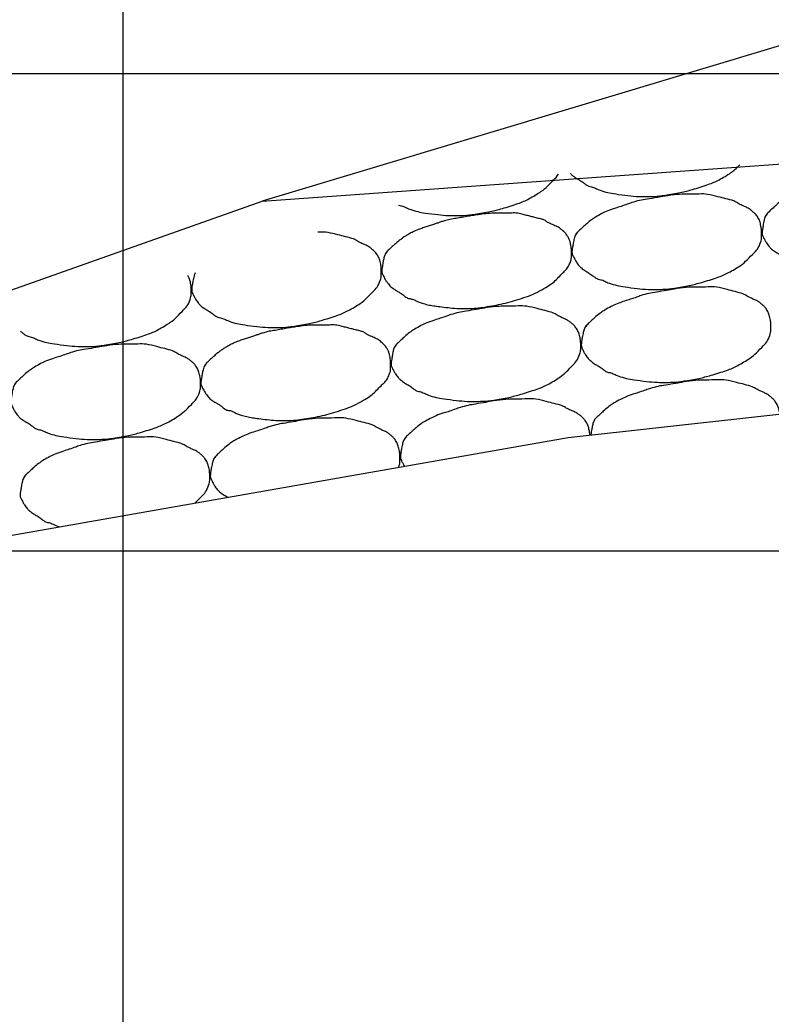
# Model space of a CAD drawing. Extents: x 1486524 to 1499135, y 326561 to 337924.
# Drawn here: x 1488921.8 to 1488929.68, y 335871.17 to 335881.58 of the extents above; entities that cross this region are included whole.
import ezdxf

# ---------------------------------------------------------------- set-up
doc = ezdxf.new("R2010")
doc.units = 0
for name, color, linetype in [('E_Ownership Information', 7, 'Continuous'), ('E_Proposed ROW Fig Annot', 7, 'Continuous'), ('E_Station Offset', 7, 'Continuous'), ('E_Title Sheet', 7, 'Continuous'), ('E_Tract Number', 7, 'Continuous')]:
    doc.layers.add(name, color=color, linetype=linetype)

msp = doc.modelspace()

# ---------------------------------------------------------------- linework, layer by layer
at = {"layer": 'E_Ownership Information'}
for p, q in [((1488922.885, 335856.021), (1488922.885, 335906.021)), ((1488842.885, 335881.021), (1489122.885, 335881.021)), ((1488842.885, 335876.021), (1489122.885, 335876.021))]:
    msp.add_line(p, q, dxfattribs=at)
at = {"layer": 'E_Proposed ROW Fig Annot'}
for points in [[(1488927.573, 335879.975), (1488927.583, 335879.964), (1488927.594, 335879.954), (1488927.635, 335879.925), (1488927.667, 335879.908), (1488927.716, 335879.875), (1488927.733, 335879.858), (1488927.77, 335879.838), (1488927.788, 335879.838), (1488927.84, 335879.82), (1488927.874, 335879.8), (1488927.971, 335879.772), (1488928.033, 335879.762), (1488928.187, 335879.741), (1488928.277, 335879.732), (1488928.461, 335879.733), (1488928.553, 335879.744), (1488928.741, 335879.777), (1488928.837, 335879.801), (1488929.031, 335879.862), (1488929.124, 335879.902), (1488929.266, 335879.986), (1488929.308, 335880.024), (1488929.351, 335880.066)], [(1488925.771, 335879.642), (1488925.784, 335879.638), (1488925.798, 335879.638), (1488925.847, 335879.621), (1488925.88, 335879.601), (1488925.978, 335879.572), (1488926.039, 335879.562), (1488926.193, 335879.542), (1488926.284, 335879.533), (1488926.467, 335879.533), (1488926.559, 335879.545), (1488926.747, 335879.577), (1488926.843, 335879.602), (1488927.037, 335879.662), (1488927.131, 335879.703), (1488927.281, 335879.792), (1488927.328, 335879.837), (1488927.403, 335879.913), (1488927.428, 335879.939), (1488927.448, 335879.969)], [(1488929.64, 335879.557), (1488929.623, 335879.54), (1488929.611, 335879.513), (1488929.6, 335879.467), (1488929.596, 335879.447), (1488929.589, 335879.4), (1488929.583, 335879.373), (1488929.583, 335879.331), (1488929.592, 335879.315), (1488929.613, 335879.274), (1488929.626, 335879.25), (1488929.659, 335879.205), (1488929.676, 335879.186), (1488929.726, 335879.15), (1488929.758, 335879.134), (1488929.807, 335879.101), (1488929.824, 335879.083), (1488929.861, 335879.063), (1488929.879, 335879.064), (1488929.931, 335879.046), (1488929.965, 335879.026), (1488930.062, 335878.997), (1488930.124, 335878.987), (1488930.278, 335878.967), (1488930.368, 335878.958), (1488930.552, 335878.958), (1488930.644, 335878.97), (1488930.832, 335879.002), (1488930.928, 335879.027), (1488931.122, 335879.087), (1488931.215, 335879.128), (1488931.365, 335879.217), (1488931.413, 335879.262), (1488931.501, 335879.351), (1488931.536, 335879.388), (1488931.571, 335879.476), (1488931.571, 335879.511), (1488931.571, 335879.576), (1488931.569, 335879.606), (1488931.554, 335879.668), (1488931.542, 335879.699), (1488931.511, 335879.745), (1488931.497, 335879.759), (1488931.463, 335879.788), (1488931.445, 335879.803), (1488931.399, 335879.827), (1488931.373, 335879.837), (1488931.318, 335879.863), (1488931.291, 335879.886), (1488931.191, 335879.912), (1488931.123, 335879.929), (1488930.994, 335879.962), (1488930.929, 335879.958), (1488930.78, 335879.957), (1488930.694, 335879.956), (1488930.547, 335879.935), (1488930.486, 335879.924), (1488930.361, 335879.902), (1488930.297, 335879.894), (1488930.202, 335879.867), (1488930.169, 335879.853), (1488930.092, 335879.827), (1488930.047, 335879.814), (1488929.95, 335879.781), (1488929.901, 335879.756), (1488929.822, 335879.713), (1488929.794, 335879.694), (1488929.732, 335879.645), (1488929.7, 335879.615), (1488929.652, 335879.57), (1488929.636, 335879.556), (1488929.624, 335879.538)], [(1488927.647, 335879.358), (1488927.63, 335879.34), (1488927.617, 335879.314), (1488927.607, 335879.268), (1488927.603, 335879.248), (1488927.595, 335879.2), (1488927.589, 335879.174), (1488927.589, 335879.131), (1488927.598, 335879.116), (1488927.619, 335879.074), (1488927.632, 335879.05), (1488927.665, 335879.006), (1488927.682, 335878.987), (1488927.733, 335878.951), (1488927.764, 335878.934), (1488927.813, 335878.901), (1488927.831, 335878.884), (1488927.867, 335878.864), (1488927.885, 335878.865), (1488927.937, 335878.846), (1488927.971, 335878.826), (1488928.069, 335878.798), (1488928.13, 335878.788), (1488928.284, 335878.768), (1488928.375, 335878.759), (1488928.558, 335878.759), (1488928.65, 335878.77), (1488928.838, 335878.803), (1488928.934, 335878.828), (1488929.128, 335878.888), (1488929.222, 335878.928), (1488929.372, 335879.017), (1488929.419, 335879.063), (1488929.507, 335879.152), (1488929.542, 335879.189), (1488929.577, 335879.277), (1488929.578, 335879.311), (1488929.577, 335879.376), (1488929.575, 335879.406), (1488929.561, 335879.468), (1488929.549, 335879.499), (1488929.517, 335879.546), (1488929.504, 335879.559), (1488929.47, 335879.588), (1488929.451, 335879.604), (1488929.405, 335879.627), (1488929.379, 335879.637), (1488929.324, 335879.664), (1488929.297, 335879.687), (1488929.197, 335879.712), (1488929.129, 335879.729), (1488929, 335879.762), (1488928.936, 335879.759), (1488928.787, 335879.757), (1488928.7, 335879.757), (1488928.553, 335879.736), (1488928.492, 335879.725), (1488928.368, 335879.703), (1488928.304, 335879.695), (1488928.208, 335879.667), (1488928.176, 335879.654), (1488928.098, 335879.628), (1488928.053, 335879.614), (1488927.956, 335879.582), (1488927.907, 335879.557), (1488927.829, 335879.513), (1488927.8, 335879.495), (1488927.739, 335879.445), (1488927.707, 335879.415), (1488927.658, 335879.37), (1488927.642, 335879.357), (1488927.63, 335879.338)], [(1488925.653, 335879.159), (1488925.636, 335879.141), (1488925.624, 335879.115), (1488925.618, 335879.089), (1488925.613, 335879.068), (1488925.609, 335879.048), (1488925.606, 335879.027), (1488925.601, 335879.001), (1488925.596, 335878.974), (1488925.596, 335878.948), (1488925.596, 335878.932), (1488925.605, 335878.917), (1488925.612, 335878.901), (1488925.625, 335878.875), (1488925.638, 335878.851), (1488925.656, 335878.827), (1488925.672, 335878.807), (1488925.689, 335878.787), (1488925.71, 335878.773), (1488925.739, 335878.752), (1488925.77, 335878.735), (1488925.8, 335878.715), (1488925.82, 335878.702), (1488925.837, 335878.685), (1488925.858, 335878.673), (1488925.873, 335878.664), (1488925.892, 335878.665), (1488925.908, 335878.66), (1488925.944, 335878.647), (1488925.978, 335878.627), (1488926.015, 335878.616), (1488926.075, 335878.598), (1488926.137, 335878.589), (1488926.199, 335878.58), (1488926.29, 335878.568), (1488926.381, 335878.559), (1488926.473, 335878.559), (1488926.565, 335878.56), (1488926.657, 335878.571), (1488926.747, 335878.587), (1488926.845, 335878.604), (1488926.94, 335878.628), (1488927.036, 335878.658), (1488927.135, 335878.689), (1488927.228, 335878.729), (1488927.319, 335878.783), (1488927.378, 335878.818), (1488927.425, 335878.863), (1488927.474, 335878.913), (1488927.513, 335878.952), (1488927.549, 335878.99), (1488927.57, 335879.043), (1488927.584, 335879.077), (1488927.584, 335879.112), (1488927.584, 335879.147), (1488927.583, 335879.177), (1488927.582, 335879.207), (1488927.575, 335879.236), (1488927.567, 335879.269), (1488927.555, 335879.3), (1488927.535, 335879.329), (1488927.524, 335879.346), (1488927.51, 335879.36), (1488927.495, 335879.373), (1488927.476, 335879.389), (1488927.458, 335879.405), (1488927.436, 335879.416), (1488927.411, 335879.428), (1488927.385, 335879.438), (1488927.36, 335879.45), (1488927.33, 335879.465), (1488927.304, 335879.487), (1488927.271, 335879.496), (1488927.249, 335879.501), (1488927.226, 335879.507), (1488927.203, 335879.513), (1488927.158, 335879.524), (1488927.113, 335879.536), (1488927.067, 335879.547), (1488927.006, 335879.563), (1488926.942, 335879.559), (1488926.879, 335879.559), (1488926.793, 335879.558), (1488926.706, 335879.557), (1488926.621, 335879.545), (1488926.56, 335879.536), (1488926.499, 335879.526), (1488926.437, 335879.515), (1488926.374, 335879.503), (1488926.31, 335879.495), (1488926.248, 335879.478), (1488926.214, 335879.468), (1488926.182, 335879.455), (1488926.149, 335879.444), (1488926.104, 335879.429), (1488926.059, 335879.415), (1488926.015, 335879.4), (1488925.963, 335879.382), (1488925.913, 335879.358), (1488925.865, 335879.331), (1488925.835, 335879.314), (1488925.807, 335879.295), (1488925.78, 335879.274), (1488925.745, 335879.246), (1488925.713, 335879.216), (1488925.68, 335879.186), (1488925.665, 335879.171), (1488925.649, 335879.158), (1488925.637, 335879.139)], [(1488923.64, 335878.932), (1488923.633, 335878.919), (1488923.627, 335878.904), (1488923.619, 335878.869), (1488923.616, 335878.849), (1488923.608, 335878.802), (1488923.602, 335878.775), (1488923.602, 335878.733), (1488923.611, 335878.717), (1488923.632, 335878.676), (1488923.645, 335878.651), (1488923.678, 335878.607), (1488923.695, 335878.588), (1488923.745, 335878.552), (1488923.777, 335878.536), (1488923.826, 335878.503), (1488923.843, 335878.485), (1488923.88, 335878.465), (1488923.898, 335878.466), (1488923.95, 335878.448), (1488923.984, 335878.428), (1488924.082, 335878.399), (1488924.143, 335878.389), (1488924.297, 335878.369), (1488924.388, 335878.36), (1488924.571, 335878.36), (1488924.663, 335878.372), (1488924.851, 335878.404), (1488924.947, 335878.429), (1488925.141, 335878.489), (1488925.234, 335878.53), (1488925.384, 335878.619), (1488925.432, 335878.664), (1488925.52, 335878.753), (1488925.555, 335878.79), (1488925.59, 335878.878), (1488925.59, 335878.913), (1488925.59, 335878.978), (1488925.588, 335879.008), (1488925.574, 335879.07), (1488925.561, 335879.101), (1488925.53, 335879.147), (1488925.517, 335879.161), (1488925.482, 335879.19), (1488925.464, 335879.205), (1488925.418, 335879.229), (1488925.392, 335879.239), (1488925.337, 335879.265), (1488925.31, 335879.288), (1488925.21, 335879.313), (1488925.142, 335879.331), (1488925.025, 335879.36), (1488924.975, 335879.361), (1488924.925, 335879.36)], [(1488921.806, 335878.321), (1488921.808, 335878.319), (1488921.81, 335878.318), (1488921.832, 335878.303), (1488921.85, 335878.286), (1488921.886, 335878.266), (1488921.905, 335878.267), (1488921.957, 335878.248), (1488921.99, 335878.228), (1488922.088, 335878.2), (1488922.149, 335878.19), (1488922.303, 335878.17), (1488922.394, 335878.161), (1488922.577, 335878.161), (1488922.669, 335878.172), (1488922.858, 335878.205), (1488922.953, 335878.23), (1488923.148, 335878.29), (1488923.241, 335878.33), (1488923.391, 335878.419), (1488923.438, 335878.465), (1488923.526, 335878.554), (1488923.562, 335878.591), (1488923.596, 335878.679), (1488923.597, 335878.713), (1488923.596, 335878.778), (1488923.594, 335878.808), (1488923.582, 335878.861), (1488923.574, 335878.884), (1488923.563, 335878.906)], [(1488927.744, 335878.384), (1488927.727, 335878.366), (1488927.714, 335878.34), (1488927.704, 335878.294), (1488927.7, 335878.274), (1488927.692, 335878.227), (1488927.687, 335878.2), (1488927.686, 335878.158), (1488927.696, 335878.142), (1488927.716, 335878.101), (1488927.729, 335878.076), (1488927.763, 335878.032), (1488927.78, 335878.013), (1488927.83, 335877.977), (1488927.861, 335877.961), (1488927.911, 335877.928), (1488927.928, 335877.91), (1488927.964, 335877.89), (1488927.983, 335877.891), (1488928.035, 335877.872), (1488928.069, 335877.853), (1488928.166, 335877.824), (1488928.228, 335877.814), (1488928.381, 335877.794), (1488928.472, 335877.785), (1488928.656, 335877.785), (1488928.748, 335877.797), (1488928.936, 335877.829), (1488929.031, 335877.854), (1488929.226, 335877.914), (1488929.319, 335877.955), (1488929.469, 335878.044), (1488929.516, 335878.089), (1488929.604, 335878.178), (1488929.64, 335878.215), (1488929.675, 335878.303), (1488929.675, 335878.338), (1488929.674, 335878.402), (1488929.673, 335878.433), (1488929.658, 335878.495), (1488929.646, 335878.526), (1488929.615, 335878.572), (1488929.601, 335878.586), (1488929.567, 335878.615), (1488929.549, 335878.63), (1488929.502, 335878.654), (1488929.476, 335878.664), (1488929.421, 335878.69), (1488929.395, 335878.713), (1488929.294, 335878.738), (1488929.226, 335878.756), (1488929.097, 335878.789), (1488929.033, 335878.785), (1488928.884, 335878.784), (1488928.797, 335878.783), (1488928.651, 335878.762), (1488928.59, 335878.751), (1488928.465, 335878.729), (1488928.401, 335878.721), (1488928.305, 335878.694), (1488928.273, 335878.68), (1488928.195, 335878.654), (1488928.15, 335878.641), (1488928.054, 335878.608), (1488928.004, 335878.583), (1488927.926, 335878.54), (1488927.898, 335878.521), (1488927.836, 335878.472), (1488927.804, 335878.442), (1488927.756, 335878.397), (1488927.74, 335878.383), (1488927.728, 335878.365)], [(1488925.75, 335878.185), (1488925.734, 335878.167), (1488925.721, 335878.141), (1488925.71, 335878.095), (1488925.707, 335878.075), (1488925.699, 335878.027), (1488925.693, 335878), (1488925.693, 335877.958), (1488925.702, 335877.943), (1488925.723, 335877.901), (1488925.736, 335877.877), (1488925.769, 335877.833), (1488925.786, 335877.814), (1488925.836, 335877.778), (1488925.868, 335877.761), (1488925.917, 335877.728), (1488925.934, 335877.711), (1488925.971, 335877.691), (1488925.989, 335877.692), (1488926.041, 335877.673), (1488926.075, 335877.653), (1488926.173, 335877.625), (1488926.234, 335877.615), (1488926.388, 335877.595), (1488926.479, 335877.585), (1488926.662, 335877.586), (1488926.754, 335877.597), (1488926.942, 335877.63), (1488927.038, 335877.655), (1488927.232, 335877.715), (1488927.325, 335877.755), (1488927.475, 335877.844), (1488927.523, 335877.89), (1488927.611, 335877.978), (1488927.646, 335878.016), (1488927.681, 335878.104), (1488927.681, 335878.138), (1488927.681, 335878.203), (1488927.679, 335878.233), (1488927.664, 335878.295), (1488927.652, 335878.326), (1488927.621, 335878.372), (1488927.608, 335878.386), (1488927.573, 335878.415), (1488927.555, 335878.431), (1488927.509, 335878.454), (1488927.483, 335878.464), (1488927.428, 335878.491), (1488927.401, 335878.514), (1488927.301, 335878.539), (1488927.233, 335878.556), (1488927.104, 335878.589), (1488927.04, 335878.586), (1488926.89, 335878.584), (1488926.804, 335878.583), (1488926.657, 335878.563), (1488926.596, 335878.552), (1488926.471, 335878.53), (1488926.408, 335878.522), (1488926.312, 335878.494), (1488926.28, 335878.481), (1488926.202, 335878.455), (1488926.157, 335878.441), (1488926.06, 335878.409), (1488926.011, 335878.384), (1488925.932, 335878.34), (1488925.904, 335878.322), (1488925.843, 335878.272), (1488925.81, 335878.242), (1488925.762, 335878.197), (1488925.746, 335878.184), (1488925.734, 335878.165)], [(1488923.757, 335877.986), (1488923.74, 335877.968), (1488923.727, 335877.942), (1488923.721, 335877.916), (1488923.717, 335877.895), (1488923.713, 335877.875), (1488923.709, 335877.854), (1488923.705, 335877.828), (1488923.699, 335877.801), (1488923.699, 335877.775), (1488923.699, 335877.759), (1488923.708, 335877.744), (1488923.716, 335877.728), (1488923.729, 335877.702), (1488923.742, 335877.678), (1488923.76, 335877.654), (1488923.775, 335877.634), (1488923.792, 335877.614), (1488923.813, 335877.599), (1488923.843, 335877.579), (1488923.874, 335877.562), (1488923.904, 335877.542), (1488923.923, 335877.529), (1488923.941, 335877.512), (1488923.962, 335877.5), (1488923.977, 335877.491), (1488923.996, 335877.492), (1488924.012, 335877.487), (1488924.048, 335877.474), (1488924.081, 335877.454), (1488924.118, 335877.443), (1488924.179, 335877.425), (1488924.24, 335877.415), (1488924.303, 335877.407), (1488924.394, 335877.395), (1488924.485, 335877.386), (1488924.576, 335877.386), (1488924.668, 335877.387), (1488924.76, 335877.398), (1488924.851, 335877.414), (1488924.949, 335877.431), (1488925.044, 335877.455), (1488925.139, 335877.485), (1488925.239, 335877.516), (1488925.332, 335877.556), (1488925.422, 335877.61), (1488925.482, 335877.645), (1488925.529, 335877.69), (1488925.578, 335877.74), (1488925.617, 335877.779), (1488925.653, 335877.817), (1488925.674, 335877.87), (1488925.687, 335877.904), (1488925.688, 335877.939), (1488925.687, 335877.974), (1488925.687, 335878.004), (1488925.685, 335878.034), (1488925.678, 335878.063), (1488925.671, 335878.096), (1488925.659, 335878.127), (1488925.639, 335878.156), (1488925.627, 335878.173), (1488925.614, 335878.187), (1488925.598, 335878.2), (1488925.58, 335878.216), (1488925.562, 335878.232), (1488925.54, 335878.242), (1488925.515, 335878.255), (1488925.489, 335878.265), (1488925.464, 335878.277), (1488925.434, 335878.292), (1488925.407, 335878.314), (1488925.375, 335878.322), (1488925.353, 335878.328), (1488925.33, 335878.334), (1488925.307, 335878.34), (1488925.262, 335878.351), (1488925.216, 335878.363), (1488925.171, 335878.374), (1488925.11, 335878.39), (1488925.046, 335878.386), (1488924.983, 335878.386), (1488924.897, 335878.385), (1488924.81, 335878.384), (1488924.725, 335878.372), (1488924.664, 335878.363), (1488924.602, 335878.353), (1488924.541, 335878.342), (1488924.478, 335878.33), (1488924.414, 335878.322), (1488924.352, 335878.305), (1488924.318, 335878.295), (1488924.286, 335878.282), (1488924.253, 335878.271), (1488924.208, 335878.256), (1488924.163, 335878.242), (1488924.118, 335878.227), (1488924.066, 335878.209), (1488924.017, 335878.185), (1488923.969, 335878.158), (1488923.939, 335878.141), (1488923.911, 335878.122), (1488923.884, 335878.101), (1488923.849, 335878.073), (1488923.817, 335878.043), (1488923.784, 335878.013), (1488923.768, 335877.998), (1488923.752, 335877.985), (1488923.741, 335877.966)], [(1488921.763, 335877.786), (1488921.746, 335877.768), (1488921.734, 335877.742), (1488921.723, 335877.696), (1488921.719, 335877.676), (1488921.711, 335877.629), (1488921.706, 335877.602), (1488921.706, 335877.56), (1488921.715, 335877.544), (1488921.736, 335877.503), (1488921.749, 335877.478), (1488921.782, 335877.434), (1488921.799, 335877.415), (1488921.849, 335877.379), (1488921.88, 335877.363), (1488921.93, 335877.329), (1488921.947, 335877.312), (1488921.983, 335877.292), (1488922.002, 335877.293), (1488922.054, 335877.274), (1488922.088, 335877.255), (1488922.185, 335877.226), (1488922.247, 335877.216), (1488922.401, 335877.196), (1488922.491, 335877.187), (1488922.675, 335877.187), (1488922.767, 335877.199), (1488922.955, 335877.231), (1488923.051, 335877.256), (1488923.245, 335877.316), (1488923.338, 335877.357), (1488923.488, 335877.446), (1488923.536, 335877.491), (1488923.624, 335877.58), (1488923.659, 335877.617), (1488923.694, 335877.705), (1488923.694, 335877.74), (1488923.694, 335877.804), (1488923.692, 335877.835), (1488923.677, 335877.897), (1488923.665, 335877.928), (1488923.634, 335877.974), (1488923.62, 335877.988), (1488923.586, 335878.017), (1488923.568, 335878.032), (1488923.521, 335878.056), (1488923.496, 335878.066), (1488923.441, 335878.092), (1488923.414, 335878.115), (1488923.314, 335878.14), (1488923.245, 335878.158), (1488923.117, 335878.191), (1488923.052, 335878.187), (1488922.903, 335878.185), (1488922.817, 335878.185), (1488922.67, 335878.164), (1488922.609, 335878.153), (1488922.484, 335878.131), (1488922.42, 335878.123), (1488922.325, 335878.096), (1488922.292, 335878.082), (1488922.215, 335878.056), (1488922.169, 335878.043), (1488922.073, 335878.01), (1488922.023, 335877.985), (1488921.945, 335877.942), (1488921.917, 335877.923), (1488921.855, 335877.874), (1488921.823, 335877.844), (1488921.775, 335877.799), (1488921.759, 335877.785), (1488921.747, 335877.767)], [(1488929.769, 335877.454), (1488929.768, 335877.465), (1488929.766, 335877.477), (1488929.755, 335877.521), (1488929.743, 335877.552), (1488929.712, 335877.598), (1488929.699, 335877.612), (1488929.664, 335877.641), (1488929.646, 335877.657), (1488929.6, 335877.68), (1488929.574, 335877.69), (1488929.519, 335877.716), (1488929.492, 335877.739), (1488929.392, 335877.765), (1488929.324, 335877.782), (1488929.195, 335877.815), (1488929.131, 335877.811), (1488928.981, 335877.81), (1488928.895, 335877.809), (1488928.748, 335877.788), (1488928.687, 335877.777), (1488928.562, 335877.755), (1488928.498, 335877.747), (1488928.403, 335877.72), (1488928.37, 335877.707), (1488928.293, 335877.681), (1488928.248, 335877.667), (1488928.151, 335877.634), (1488928.102, 335877.61), (1488928.023, 335877.566), (1488927.995, 335877.547), (1488927.933, 335877.498), (1488927.901, 335877.468), (1488927.853, 335877.423), (1488927.837, 335877.41), (1488927.825, 335877.391)], [(1488927.777, 335877.232), (1488927.776, 335877.251), (1488927.774, 335877.27), (1488927.762, 335877.322), (1488927.75, 335877.353), (1488927.718, 335877.399), (1488927.705, 335877.413), (1488927.671, 335877.442), (1488927.653, 335877.457), (1488927.606, 335877.481), (1488927.58, 335877.491), (1488927.525, 335877.517), (1488927.498, 335877.54), (1488927.398, 335877.565), (1488927.33, 335877.583), (1488927.201, 335877.616), (1488927.137, 335877.612), (1488926.988, 335877.61), (1488926.901, 335877.61), (1488926.755, 335877.589), (1488926.693, 335877.578), (1488926.569, 335877.556), (1488926.505, 335877.548), (1488926.409, 335877.521), (1488926.377, 335877.507), (1488926.299, 335877.481), (1488926.254, 335877.468), (1488926.157, 335877.435), (1488926.108, 335877.41), (1488926.03, 335877.367), (1488926.002, 335877.348), (1488925.94, 335877.299), (1488925.908, 335877.269), (1488925.859, 335877.224), (1488925.843, 335877.21), (1488925.832, 335877.192)], [(1488925.771, 335876.895), (1488925.771, 335876.895), (1488925.771, 335876.896), (1488925.785, 335876.931), (1488925.785, 335876.965), (1488925.785, 335877.03), (1488925.783, 335877.06), (1488925.768, 335877.122), (1488925.756, 335877.153), (1488925.725, 335877.199), (1488925.711, 335877.213), (1488925.677, 335877.242), (1488925.659, 335877.258), (1488925.612, 335877.281), (1488925.586, 335877.291), (1488925.532, 335877.318), (1488925.505, 335877.341), (1488925.404, 335877.366), (1488925.336, 335877.383), (1488925.208, 335877.416), (1488925.143, 335877.413), (1488924.994, 335877.411), (1488924.908, 335877.41), (1488924.761, 335877.39), (1488924.7, 335877.379), (1488924.575, 335877.357), (1488924.511, 335877.349), (1488924.416, 335877.321), (1488924.383, 335877.308), (1488924.306, 335877.282), (1488924.26, 335877.268), (1488924.164, 335877.236), (1488924.114, 335877.211), (1488924.036, 335877.167), (1488924.008, 335877.149), (1488923.946, 335877.099), (1488923.914, 335877.069), (1488923.866, 335877.024), (1488923.85, 335877.011), (1488923.838, 335876.992)], [(1488927.841, 335877.411), (1488927.824, 335877.393), (1488927.812, 335877.367), (1488927.801, 335877.32), (1488927.798, 335877.3), (1488927.792, 335877.264), (1488927.789, 335877.249), (1488927.787, 335877.233)], [(1488923.634, 335876.52), (1488923.65, 335876.535), (1488923.666, 335876.551), (1488923.721, 335876.606), (1488923.756, 335876.644), (1488923.791, 335876.731), (1488923.791, 335876.766), (1488923.791, 335876.831), (1488923.789, 335876.861), (1488923.775, 335876.923), (1488923.763, 335876.954), (1488923.731, 335877), (1488923.718, 335877.014), (1488923.684, 335877.043), (1488923.665, 335877.059), (1488923.619, 335877.082), (1488923.593, 335877.092), (1488923.538, 335877.118), (1488923.511, 335877.141), (1488923.411, 335877.167), (1488923.343, 335877.184), (1488923.214, 335877.217), (1488923.15, 335877.213), (1488923, 335877.212), (1488922.914, 335877.211), (1488922.767, 335877.19), (1488922.706, 335877.179), (1488922.582, 335877.157), (1488922.518, 335877.149), (1488922.422, 335877.122), (1488922.39, 335877.109), (1488922.312, 335877.083), (1488922.267, 335877.069), (1488922.17, 335877.036), (1488922.121, 335877.012), (1488922.042, 335876.968), (1488922.014, 335876.949), (1488921.953, 335876.9), (1488921.921, 335876.87), (1488921.872, 335876.825), (1488921.856, 335876.812), (1488921.844, 335876.793)], [(1488925.848, 335877.211), (1488925.831, 335877.193), (1488925.818, 335877.167), (1488925.808, 335877.121), (1488925.804, 335877.101), (1488925.796, 335877.053), (1488925.79, 335877.027), (1488925.79, 335876.984), (1488925.799, 335876.969), (1488925.815, 335876.937), (1488925.824, 335876.921), (1488925.833, 335876.906)], [(1488923.854, 335877.012), (1488923.837, 335876.994), (1488923.825, 335876.968), (1488923.814, 335876.922), (1488923.81, 335876.901), (1488923.802, 335876.854), (1488923.797, 335876.827), (1488923.797, 335876.785), (1488923.806, 335876.77), (1488923.827, 335876.728), (1488923.84, 335876.704), (1488923.873, 335876.66), (1488923.89, 335876.641), (1488923.934, 335876.61), (1488923.958, 335876.596), (1488923.981, 335876.581)], [(1488921.86, 335876.813), (1488921.844, 335876.795), (1488921.831, 335876.768), (1488921.821, 335876.722), (1488921.817, 335876.702), (1488921.809, 335876.655), (1488921.803, 335876.628), (1488921.803, 335876.586), (1488921.812, 335876.571), (1488921.833, 335876.529), (1488921.846, 335876.505), (1488921.879, 335876.46), (1488921.896, 335876.441), (1488921.946, 335876.406), (1488921.978, 335876.389), (1488922.027, 335876.356), (1488922.045, 335876.339), (1488922.081, 335876.318), (1488922.099, 335876.319), (1488922.15, 335876.301), (1488922.182, 335876.283), (1488922.217, 335876.272)]]:
    msp.add_open_spline(points, degree=3, dxfattribs=at)
at = {"layer": 'E_Station Offset'}
msp.add_line((1488934.885, 335882.849), (1488924.342, 335879.685), dxfattribs=at)
at = {"layer": 'E_Title Sheet'}
msp.add_lwpolyline([(1488902.16, 335871.951), (1488907.342, 335873.67), (1488924.342, 335879.685), (1488930.477, 335880.123), (1488930.429, 335881.512), (1488934.885, 335882.849), (1488935.543, 335883.014), (1488940.885, 335884.349), (1488945.425, 335885.484), (1488945.992, 335885.626)], dxfattribs=at)
at = {"layer": 'E_Tract Number'}
msp.add_lwpolyline([(1488895.047, 335871.514), (1488897.233, 335871.767), (1488899.409, 335872.155), (1488903.573, 335871.846), (1488909.335, 335871.399), (1488910.281, 335871.31), (1488911.942, 335871.813), (1488915.269, 335873.199), (1488918.715, 335875.585), (1488921.239, 335876.1), (1488927.551, 335877.207), (1488933.546, 335877.873), (1488935.434, 335878.728), (1488942.223, 335880.469), (1488945.464, 335881.203), (1488948.865, 335881.421)], dxfattribs=at)

doc.saveas('drawing.dxf')
